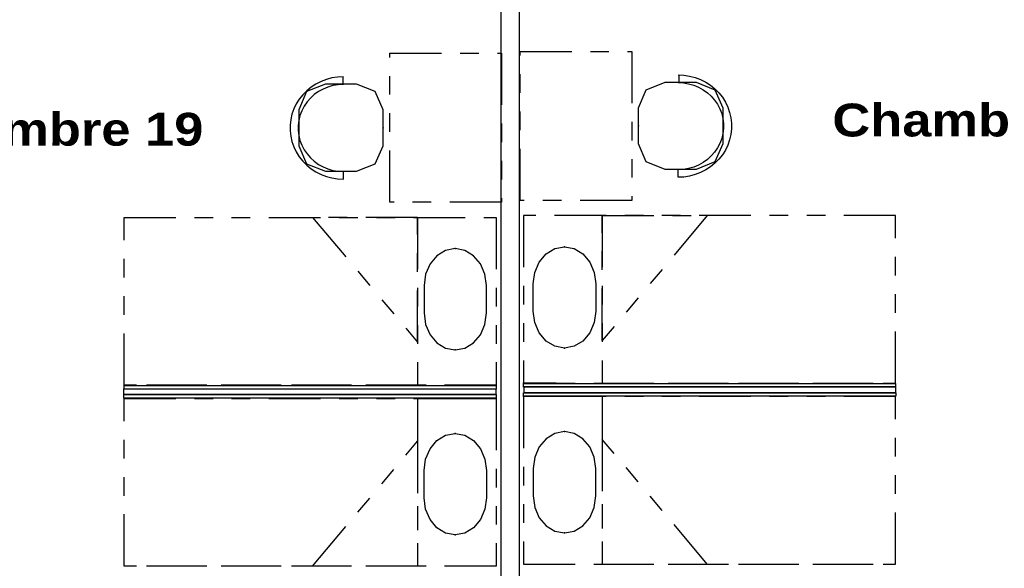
# Model space of a CAD drawing. Header units: millimetres. Extents: x -15 to 127, y -65 to 67.
# Tile 283 of 476: x 27.33 to 32.62, y 23.57 to 26.52. Entities that reach past the tile are written whole.
import ezdxf

# ---------------------------------------------------------------- set-up
doc = ezdxf.new("R2010")
doc.units = ezdxf.units.MM
doc.header["$MEASUREMENT"] = 0
doc.linetypes.add('PC_DASH_1', pattern=[0.638889, 0.277778, -0.083333, 0.055556, -0.083333, 0.055556, -0.083333])
doc.layers.add('structure rdc', color=7, linetype='Continuous')
doc.styles.get("Standard").update_dxf_attribs({"font": 'BKANT.TTF'})

# ---------------------------------------------------------------- blocks, each defined once
blk = doc.blocks.new('PD_9030')
at = {"layer": 'structure rdc', "color": 0, "linetype": 'PC_DASH_1'}
blk.add_lwpolyline([(29.5246, -22.3545), (29.5246, -22.208), (29.5328, -22.1465), (29.5566, -22.0911), (29.5937, -22.0471), (29.6404, -22.0189), (29.6922, -22.0091), (29.744, -22.0189), (29.7907, -22.0471), (29.8278, -22.0911), (29.8516, -22.1465), (29.8599, -22.208), (29.8599, -22.3545), (29.8516, -22.4159), (29.8278, -22.4713), (29.7907, -22.5153), (29.744, -22.5436), (29.6922, -22.5533), (29.6404, -22.5436), (29.5937, -22.5153), (29.5566, -22.4713), (29.5328, -22.4159), (29.5246, -22.3545)], dxfattribs=at)
at = {"layer": 'structure rdc', "color": 0}
for p in [(29.6922, -22.0091), (29.6922, -22.5533)]:
    blk.add_point(p, dxfattribs=at)
blk = doc.blocks.new('PD_9031')
at = {"layer": 'structure rdc', "color": 0, "linetype": 'PC_DASH_1'}
blk.add_lwpolyline([(29.5246, -21.2158), (29.5246, -21.3623), (29.5328, -21.4237), (29.5566, -21.4792), (29.5937, -21.5232), (29.6404, -21.5514), (29.6922, -21.5611), (29.744, -21.5514), (29.7907, -21.5232), (29.8278, -21.4792), (29.8516, -21.4237), (29.8599, -21.3623), (29.8599, -21.2158), (29.8516, -21.1543), (29.8278, -21.0989), (29.7907, -21.0549), (29.744, -21.0267), (29.6922, -21.0169), (29.6404, -21.0267), (29.5937, -21.0549), (29.5566, -21.0989), (29.5328, -21.1543), (29.5246, -21.2158)], dxfattribs=at)
at = {"layer": 'structure rdc', "color": 0}
for p in [(29.6922, -21.0169), (29.6922, -21.5611)]:
    blk.add_point(p, dxfattribs=at)
blk = doc.blocks.new('PD_9045')
at = {"layer": 'structure rdc', "color": 0, "linetype": 'PC_DASH_1'}
blk.add_lwpolyline([(30.4465, -22.3445), (30.4465, -22.198), (30.4383, -22.1365), (30.4145, -22.0811), (30.3774, -22.0371), (30.3307, -22.0089), (30.2789, -21.9991), (30.2271, -22.0089), (30.1803, -22.0371), (30.1433, -22.0811), (30.1194, -22.1365), (30.1112, -22.198), (30.1112, -22.3445), (30.1194, -22.4059), (30.1433, -22.4613), (30.1803, -22.5053), (30.2271, -22.5336), (30.2789, -22.5433), (30.3307, -22.5336), (30.3774, -22.5053), (30.4145, -22.4613), (30.4383, -22.4059), (30.4465, -22.3445)], dxfattribs=at)
at = {"layer": 'structure rdc', "color": 0}
for p in [(30.2789, -21.9991), (30.2789, -22.5433)]:
    blk.add_point(p, dxfattribs=at)
blk = doc.blocks.new('PD_9046')
at = {"layer": 'structure rdc', "color": 0, "linetype": 'PC_DASH_1'}
blk.add_lwpolyline([(30.4465, -21.2058), (30.4465, -21.3523), (30.4383, -21.4137), (30.4145, -21.4692), (30.3774, -21.5132), (30.3307, -21.5414), (30.2789, -21.5511), (30.2271, -21.5414), (30.1803, -21.5132), (30.1433, -21.4692), (30.1194, -21.4137), (30.1112, -21.3523), (30.1112, -21.2058), (30.1194, -21.1443), (30.1433, -21.0889), (30.1803, -21.0449), (30.2271, -21.0167), (30.2789, -21.0069), (30.3307, -21.0167), (30.3774, -21.0449), (30.4145, -21.0889), (30.4383, -21.1443), (30.4465, -21.2058)], dxfattribs=at)
at = {"layer": 'structure rdc', "color": 0}
for p in [(30.2789, -21.0069), (30.2789, -21.5511)]:
    blk.add_point(p, dxfattribs=at)

msp = doc.modelspace()

# ---------------------------------------------------------------- linework, layer by layer
at = {"layer": 'structure rdc', "color": 0, "linetype": 'PC_DASH_1'}
for p, q in [((29.0667, 26.21), (29.0667, 26.171)), ((30.8725, 26.22), (30.8725, 26.181)), ((30.8682, 25.6713), (30.8682, 25.7124)), ((29.071, 25.6613), (29.071, 25.7024)), ((29.7154, 24.5558), (29.8918, 24.5558)), ((30.2138, 24.5658), (30.0374, 24.5658)), ((29.7154, 24.4845), (29.8918, 24.4845)), ((30.2138, 24.4945), (30.0374, 24.4945))]:
    msp.add_line(p, q, dxfattribs=at)
at = {"layer": 'structure rdc', "color": 0}
for points in [[(29.9159, 22.3967), (30.0159, 22.3967), (30.0159, 28.4349), (29.9159, 28.4349), (29.9159, 22.3967)], [(29.8906, 24.5535), (29.8906, 24.5345), (27.8926, 24.5345), (27.8926, 24.5535), (29.8906, 24.5535)], [(32.0366, 24.5635), (32.0366, 24.5445), (30.0386, 24.5445), (30.0386, 24.5635), (32.0366, 24.5635)], [(29.8895, 24.536), (29.8895, 24.506), (27.8906, 24.506), (27.8906, 24.536), (29.8895, 24.536)], [(29.8906, 24.5046), (29.8906, 24.4856), (27.8906, 24.4856), (27.8906, 24.5046), (29.8906, 24.5046)], [(32.0386, 24.5146), (32.0386, 24.4956), (30.0386, 24.4956), (30.0386, 24.5146), (32.0386, 24.5146)], [(30.0397, 24.546), (30.0397, 24.516), (32.0386, 24.516), (32.0386, 24.546), (30.0397, 24.546)]]:
    msp.add_lwpolyline(points, dxfattribs=at)
at = {"layer": 'structure rdc', "color": 0, "linetype": 'PC_DASH_1'}
for points in [[(30.6192, 26.347), (30.6192, 25.547), (30.0192, 25.547), (30.0192, 26.347), (30.6192, 26.347)], [(29.9199, 26.337), (29.9199, 25.537), (29.3199, 25.537), (29.3199, 26.337), (29.9199, 26.337)], [(29.0703, 26.211), (29.0392, 26.2094), (29.0086, 26.2046), (28.9787, 26.1966), (28.9498, 26.1856), (28.9224, 26.1717), (28.8967, 26.155), (28.873, 26.1357), (28.8517, 26.1141), (28.8329, 26.0904), (28.8169, 26.0649), (28.8038, 26.0378), (28.7939, 26.0096), (28.7873, 25.9805), (28.7839, 25.9509), (28.7839, 25.9212), (28.7873, 25.8916), (28.7939, 25.8625), (28.8038, 25.8343), (28.8169, 25.8072), (28.8329, 25.7817), (28.8517, 25.758), (28.873, 25.7364), (28.8967, 25.7171), (28.9224, 25.7004), (28.9498, 25.6865), (28.9787, 25.6754), (29.0086, 25.6675), (29.0392, 25.6627), (29.0703, 25.6611)], [(30.8689, 26.221), (30.8999, 26.2194), (30.9306, 26.2146), (30.9605, 26.2066), (30.9894, 26.1956), (31.0168, 26.1817), (31.0425, 26.165), (31.0662, 26.1457), (31.0875, 26.1241), (31.1063, 26.1004), (31.1223, 26.0749), (31.1354, 26.0478), (31.1453, 26.0196), (31.1519, 25.9905), (31.1553, 25.9609), (31.1553, 25.9312), (31.1519, 25.9016), (31.1453, 25.8725), (31.1354, 25.8443), (31.1223, 25.8172), (31.1063, 25.7917), (31.0875, 25.768), (31.0662, 25.7464), (31.0425, 25.7271), (31.0168, 25.7104), (30.9894, 25.6965), (30.9605, 25.6854), (30.9306, 25.6775), (30.8999, 25.6727), (30.8689, 25.6711)], [(29.0702, 26.1699), (29.0419, 26.1683), (29.014, 26.1636), (28.9868, 26.1558), (28.9608, 26.145), (28.9362, 26.1314), (28.9134, 26.1152), (28.8928, 26.0965), (28.8746, 26.0757), (28.859, 26.053), (28.8463, 26.0287), (28.8366, 26.0031), (28.83, 25.9767), (28.8267, 25.9497), (28.8267, 25.9225), (28.83, 25.8955), (28.8366, 25.869), (28.8463, 25.8434), (28.859, 25.8191), (28.8746, 25.7964), (28.8928, 25.7756), (28.9134, 25.7569), (28.9362, 25.7407), (28.9608, 25.7271), (28.9868, 25.7163), (29.014, 25.7085), (29.0419, 25.7038), (29.0702, 25.7022)], [(28.8305, 26.0335), (28.8305, 25.8408), (28.8725, 25.7436), (28.9739, 25.7033), (29.1401, 25.7033), (29.2415, 25.7436), (29.2835, 25.8408), (29.2835, 26.0335), (29.2415, 26.1308), (29.1401, 26.171), (28.9739, 26.171), (28.8725, 26.1308), (28.8305, 26.0335)], [(31.1087, 26.0435), (31.1087, 25.8508), (31.0667, 25.7536), (30.9653, 25.7133), (30.7991, 25.7133), (30.6977, 25.7536), (30.6557, 25.8508), (30.6557, 26.0435), (30.6977, 26.1408), (30.7991, 26.181), (30.9653, 26.181), (31.0667, 26.1408), (31.1087, 26.0435)], [(30.869, 26.1799), (30.8973, 26.1783), (30.9252, 26.1736), (30.9524, 26.1658), (30.9784, 26.155), (31.003, 26.1414), (31.0257, 26.1252), (31.0464, 26.1065), (31.0646, 26.0857), (31.0802, 26.063), (31.0929, 26.0387), (31.1026, 26.0131), (31.1092, 25.9867), (31.1124, 25.9597), (31.1124, 25.9325), (31.1092, 25.9055), (31.1026, 25.879), (31.0929, 25.8534), (31.0802, 25.8291), (31.0646, 25.8064), (31.0464, 25.7856), (31.0257, 25.7669), (31.003, 25.7507), (30.9784, 25.7371), (30.9524, 25.7263), (30.9252, 25.7185), (30.8973, 25.7138), (30.869, 25.7122)], [(29.8918, 25.4558), (29.8918, 24.5558), (27.8918, 24.5558), (27.8918, 25.4558), (29.8918, 25.4558)], [(29.4684, 25.4558), (29.4684, 24.5558), (27.8918, 24.5558), (27.8918, 25.4558), (29.4684, 25.4558)], [(29.4684, 24.786), (29.4684, 25.4558), (28.9037, 25.4558), (29.4684, 24.786)], [(30.0374, 25.4658), (30.0374, 24.5658), (32.0374, 24.5658), (32.0374, 25.4658), (30.0374, 25.4658)], [(30.4608, 25.4658), (30.4608, 24.5658), (32.0374, 24.5658), (32.0374, 25.4658), (30.4608, 25.4658)], [(30.4608, 24.796), (30.4608, 25.4658), (31.0255, 25.4658), (30.4608, 24.796)], [(29.8918, 24.4845), (29.8918, 23.5845), (27.8918, 23.5845), (27.8918, 24.4845), (29.8918, 24.4845)], [(29.4684, 24.4845), (29.4684, 23.5845), (27.8918, 23.5845), (27.8918, 24.4845), (29.4684, 24.4845)], [(30.0374, 24.4945), (30.0374, 23.5945), (32.0374, 23.5945), (32.0374, 24.4945), (30.0374, 24.4945)], [(30.4608, 24.4945), (30.4608, 23.5945), (32.0374, 23.5945), (32.0374, 24.4945), (30.4608, 24.4945)], [(29.4684, 24.2543), (29.4684, 23.5845), (28.9037, 23.5845), (29.4684, 24.2543)], [(30.4608, 24.2643), (30.4608, 23.5945), (31.0255, 23.5945), (30.4608, 24.2643)]]:
    msp.add_lwpolyline(points, dxfattribs=at)
at = {"layer": 'structure rdc', "color": 0}
for p in [(29.2835, 25.9372), (30.6557, 25.9472), (29.8918, 24.5558), (30.0374, 24.5658), (29.8918, 24.4845), (30.0374, 24.4945)]:
    msp.add_point(p, dxfattribs=at)

# ---------------------------------------------------------------- block references
at = {"layer": 'structure rdc'}
for name in ['PD_9031', 'PD_9046', 'PD_9030', 'PD_9045']:
    msp.add_blockref(name, (-0.0209, 46.3053), dxfattribs=at)

# ---------------------------------------------------------------- texts
at = {"layer": 'structure rdc', "color": 0, "char_height": 0.176205, "width": 1.622778, "attachment_point": 1}
for s, insert in [('{\\fArial Black|b0|i0|c0|p34;Chambre 19}', (26.7049, 26.0172)), ('{\\fArial Black|b0|i0|c0|p34;Chambre 20}', (31.6975, 26.0666))]:
    msp.add_mtext(s, dxfattribs=dict(at, insert=insert))

doc.saveas('drawing.dxf')
